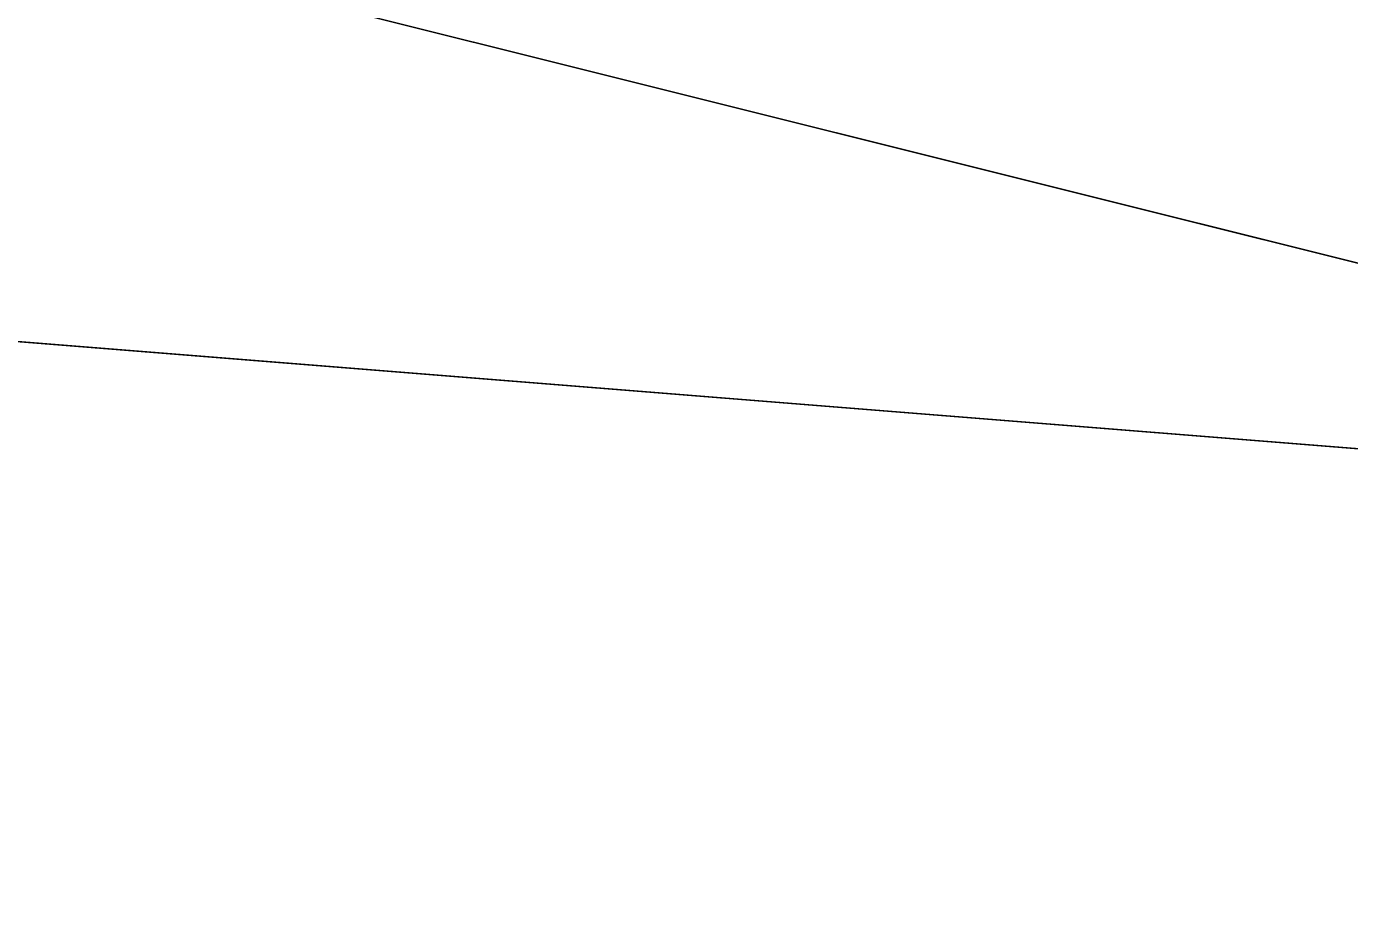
# Model space of a CAD drawing. Extents: x 1131015 to 1136271, y 133453 to 174329.
# Drawn here: x 1132361.209 to 1132365.642, y 158672.737 to 158675.705 of the extents above; entities that cross this region are included whole.
import ezdxf

# ---------------------------------------------------------------- set-up
doc = ezdxf.new("R2010")
doc.units = 0
for name, color, linetype in [('DESIGN - EARTHWORK - Shapes', 7, 'Continuous'), ('DESIGN - TRANSPORTATION - Proposed Layout Patterning', 7, 'Continuous'), ('DESIGN - TYPICAL - Finished Grade and Subgrade', 7, 'Continuous')]:
    doc.layers.add(name, color=color, linetype=linetype)

msp = doc.modelspace()

# ---------------------------------------------------------------- linework, layer by layer
at = {"layer": 'DESIGN - EARTHWORK - Shapes'}
for points in [[(1132332.4556, 158678.2977), (1132340.4556, 158677.6577), (1132348.4556, 158677.0177), (1132352.4556, 158676.6977), (1132356.4556, 158676.3777), (1132358.4556, 158676.2177), (1132361.3841, 158675.9834), (1132369.3252, 158673.9981), (1132373.3841, 158672.9834)], [(1132332.4556, 158678.2977), (1132340.4556, 158677.6577), (1132348.4556, 158677.0177), (1132352.4556, 158676.6977), (1132356.4556, 158676.3777), (1132358.4556, 158676.2177), (1132361.3841, 158675.9834), (1132369.3252, 158673.9981), (1132361.3841, 158674.6334), (1132358.4556, 158674.8677), (1132356.4556, 158675.0277), (1132352.4556, 158675.3477), (1132348.4556, 158675.6677), (1132340.4556, 158676.3077), (1132332.4556, 158676.9477)], [(1132332.4556, 158678.2977), (1132340.4556, 158677.6577), (1132348.4556, 158677.0177), (1132352.4556, 158676.6977), (1132356.4556, 158676.3777), (1132358.4556, 158676.2177), (1132361.3841, 158675.9834), (1132369.3252, 158673.9981), (1132373.3841, 158672.9834)], [(1132332.4556, 158678.2977), (1132340.4556, 158677.6577), (1132348.4556, 158677.0177), (1132352.4556, 158676.6977), (1132356.4556, 158676.3777), (1132358.4556, 158676.2177), (1132361.3841, 158675.9834), (1132369.3252, 158673.9981), (1132361.3841, 158674.6334), (1132358.4556, 158674.8677), (1132356.4556, 158675.0277), (1132352.4556, 158675.3477), (1132348.4556, 158675.6677), (1132340.4556, 158676.3077), (1132332.4556, 158676.9477)], [(1132373.3841, 158672.9834), (1132369.3252, 158673.9981), (1132361.3841, 158675.9834), (1132358.4556, 158676.2177), (1132356.4556, 158676.3777), (1132352.4556, 158676.6977), (1132348.4556, 158677.0177), (1132340.4556, 158677.6577), (1132332.4556, 158678.2977)], [(1132332.4556, 158678.2977), (1132340.4556, 158677.6577), (1132348.4556, 158677.0177), (1132352.4556, 158676.6977), (1132356.4556, 158676.3777), (1132358.4556, 158676.2177), (1132361.3841, 158675.9834), (1132369.3252, 158673.9981), (1132361.3841, 158674.6334), (1132358.4556, 158674.8677), (1132356.4556, 158675.0277), (1132352.4556, 158675.3477), (1132348.4556, 158675.6677), (1132340.4556, 158676.3077), (1132332.4556, 158676.9477)], [(1132332.4556, 158678.2977), (1132340.4556, 158677.6577), (1132348.4556, 158677.0177), (1132352.4556, 158676.6977), (1132356.4556, 158676.3777), (1132358.4556, 158676.2177), (1132361.3841, 158675.9834), (1132369.3252, 158673.9981), (1132373.3841, 158672.9834)], [(1132332.4556, 158678.2977), (1132340.4556, 158677.6577), (1132348.4556, 158677.0177), (1132352.4556, 158676.6977), (1132356.4556, 158676.3777), (1132358.4556, 158676.2177), (1132361.3841, 158675.9834), (1132369.3252, 158673.9981), (1132361.3841, 158674.6334), (1132358.4556, 158674.8677), (1132356.4556, 158675.0277), (1132352.4556, 158675.3477), (1132348.4556, 158675.6677), (1132340.4556, 158676.3077), (1132332.4556, 158676.9477)], [(1132332.4556, 158678.2977), (1132340.4556, 158677.6577), (1132348.4556, 158677.0177), (1132352.4556, 158676.6977), (1132356.4556, 158676.3777), (1132358.4556, 158676.2177), (1132361.3841, 158675.9834), (1132369.3252, 158673.9981), (1132373.3841, 158672.9834)], [(1132332.4556, 158678.2977), (1132340.4556, 158677.6577), (1132348.4556, 158677.0177), (1132352.4556, 158676.6977), (1132356.4556, 158676.3777), (1132358.4556, 158676.2177), (1132361.3841, 158675.9834), (1132369.3252, 158673.9981), (1132361.3841, 158674.6334), (1132358.4556, 158674.8677), (1132356.4556, 158675.0277), (1132352.4556, 158675.3477), (1132348.4556, 158675.6677), (1132340.4556, 158676.3077), (1132332.4556, 158676.9477)], [(1132332.4556, 158678.2977), (1132340.4556, 158677.6577), (1132348.4556, 158677.0177), (1132352.4556, 158676.6977), (1132356.4556, 158676.3777), (1132358.4556, 158676.2177), (1132361.3841, 158675.9834), (1132369.3252, 158673.9981), (1132373.3841, 158672.9834)], [(1132332.4556, 158678.2977), (1132340.4556, 158677.6577), (1132348.4556, 158677.0177), (1132352.4556, 158676.6977), (1132356.4556, 158676.3777), (1132358.4556, 158676.2177), (1132361.3841, 158675.9834), (1132369.3252, 158673.9981), (1132361.3841, 158674.6334), (1132358.4556, 158674.8677), (1132356.4556, 158675.0277), (1132352.4556, 158675.3477), (1132348.4556, 158675.6677), (1132340.4556, 158676.3077), (1132332.4556, 158676.9477)], [(1132332.4556, 158678.2977), (1132340.4556, 158677.6577), (1132348.4556, 158677.0177), (1132352.4556, 158676.6977), (1132356.4556, 158676.3777), (1132358.4556, 158676.2177), (1132361.3841, 158675.9834), (1132369.3252, 158673.9981), (1132373.3841, 158672.9834)], [(1132332.4556, 158678.2977), (1132340.4556, 158677.6577), (1132348.4556, 158677.0177), (1132352.4556, 158676.6977), (1132356.4556, 158676.3777), (1132358.4556, 158676.2177), (1132361.3841, 158675.9834), (1132369.3252, 158673.9981), (1132361.3841, 158674.6334), (1132358.4556, 158674.8677), (1132356.4556, 158675.0277), (1132352.4556, 158675.3477), (1132348.4556, 158675.6677), (1132340.4556, 158676.3077), (1132332.4556, 158676.9477)], [(1132332.4556, 158678.2977), (1132340.4556, 158677.6577), (1132348.4556, 158677.0177), (1132352.4556, 158676.6977), (1132356.4556, 158676.3777), (1132358.4556, 158676.2177), (1132361.3841, 158675.9834), (1132369.3252, 158673.9981), (1132373.3841, 158672.9834)], [(1132332.4556, 158678.2977), (1132340.4556, 158677.6577), (1132348.4556, 158677.0177), (1132352.4556, 158676.6977), (1132356.4556, 158676.3777), (1132358.4556, 158676.2177), (1132361.3841, 158675.9834), (1132369.3252, 158673.9981), (1132361.3841, 158674.6334), (1132358.4556, 158674.8677), (1132356.4556, 158675.0277), (1132352.4556, 158675.3477), (1132348.4556, 158675.6677), (1132340.4556, 158676.3077), (1132332.4556, 158676.9477)], [(1132332.4556, 158678.2977), (1132340.4556, 158677.6577), (1132348.4556, 158677.0177), (1132352.4556, 158676.6977), (1132356.4556, 158676.3777), (1132358.4556, 158676.2177), (1132361.3841, 158675.9834), (1132369.3252, 158673.9981), (1132373.3841, 158672.9834)], [(1132332.4556, 158678.2977), (1132340.4556, 158677.6577), (1132348.4556, 158677.0177), (1132352.4556, 158676.6977), (1132356.4556, 158676.3777), (1132358.4556, 158676.2177), (1132361.3841, 158675.9834), (1132369.3252, 158673.9981), (1132361.3841, 158674.6334), (1132358.4556, 158674.8677), (1132356.4556, 158675.0277), (1132352.4556, 158675.3477), (1132348.4556, 158675.6677), (1132340.4556, 158676.3077), (1132332.4556, 158676.9477)], [(1132332.4556, 158678.2977), (1132340.4556, 158677.6577), (1132348.4556, 158677.0177), (1132352.4556, 158676.6977), (1132356.4556, 158676.3777), (1132358.4556, 158676.2177), (1132361.3841, 158675.9834), (1132369.3252, 158673.9981), (1132373.3841, 158672.9834)], [(1132332.4556, 158678.2977), (1132340.4556, 158677.6577), (1132348.4556, 158677.0177), (1132352.4556, 158676.6977), (1132356.4556, 158676.3777), (1132358.4556, 158676.2177), (1132361.3841, 158675.9834), (1132369.3252, 158673.9981), (1132361.3841, 158674.6334), (1132358.4556, 158674.8677), (1132356.4556, 158675.0277), (1132352.4556, 158675.3477), (1132348.4556, 158675.6677), (1132340.4556, 158676.3077), (1132332.4556, 158676.9477)], [(1132332.4556, 158678.2977), (1132340.4556, 158677.6577), (1132348.4556, 158677.0177), (1132352.4556, 158676.6977), (1132356.4556, 158676.3777), (1132358.4556, 158676.2177), (1132361.3841, 158675.9834), (1132369.3252, 158673.9981), (1132373.3841, 158672.9834)], [(1132332.4556, 158678.2977), (1132340.4556, 158677.6577), (1132348.4556, 158677.0177), (1132352.4556, 158676.6977), (1132356.4556, 158676.3777), (1132358.4556, 158676.2177), (1132361.3841, 158675.9834), (1132369.3252, 158673.9981), (1132361.3841, 158674.6334), (1132358.4556, 158674.8677), (1132356.4556, 158675.0277), (1132352.4556, 158675.3477), (1132348.4556, 158675.6677), (1132340.4556, 158676.3077), (1132332.4556, 158676.9477)], [(1132332.4556, 158678.2977), (1132340.4556, 158677.6577), (1132348.4556, 158677.0177), (1132352.4556, 158676.6977), (1132356.4556, 158676.3777), (1132358.4556, 158676.2177), (1132361.3841, 158675.9834), (1132369.3252, 158673.9981), (1132361.3841, 158674.6334), (1132358.4556, 158674.8677), (1132356.4556, 158675.0277), (1132352.4556, 158675.3477), (1132348.4556, 158675.6677), (1132340.4556, 158676.3077), (1132332.4556, 158676.9477)], [(1132373.3841, 158672.9834), (1132369.3252, 158673.9981), (1132361.3841, 158675.9834), (1132358.4556, 158676.2177), (1132356.4556, 158676.3777), (1132352.4556, 158676.6977), (1132348.4556, 158677.0177), (1132340.4556, 158677.6577), (1132332.4556, 158678.2977)], [(1132332.4556, 158678.2977), (1132340.4556, 158677.6577), (1132348.4556, 158677.0177), (1132352.4556, 158676.6977), (1132356.4556, 158676.3777), (1132358.4556, 158676.2177), (1132361.3841, 158675.9834), (1132369.3252, 158673.9981), (1132373.3841, 158672.9834)], [(1132332.4556, 158678.2977), (1132340.4556, 158677.6577), (1132348.4556, 158677.0177), (1132352.4556, 158676.6977), (1132356.4556, 158676.3777), (1132358.4556, 158676.2177), (1132361.3841, 158675.9834), (1132369.3252, 158673.9981), (1132361.3841, 158674.6334), (1132358.4556, 158674.8677), (1132356.4556, 158675.0277), (1132352.4556, 158675.3477), (1132348.4556, 158675.6677), (1132340.4556, 158676.3077), (1132332.4556, 158676.9477)], [(1132332.4556, 158678.2977), (1132340.4556, 158677.6577), (1132348.4556, 158677.0177), (1132352.4556, 158676.6977), (1132356.4556, 158676.3777), (1132358.4556, 158676.2177), (1132361.3841, 158675.9834), (1132369.3252, 158673.9981), (1132373.3841, 158672.9834)], [(1132332.4556, 158678.2977), (1132340.4556, 158677.6577), (1132348.4556, 158677.0177), (1132352.4556, 158676.6977), (1132356.4556, 158676.3777), (1132358.4556, 158676.2177), (1132361.3841, 158675.9834), (1132369.3252, 158673.9981), (1132361.3841, 158674.6334), (1132358.4556, 158674.8677), (1132356.4556, 158675.0277), (1132352.4556, 158675.3477), (1132348.4556, 158675.6677), (1132340.4556, 158676.3077), (1132332.4556, 158676.9477)], [(1132332.4556, 158678.2977), (1132340.4556, 158677.6577), (1132348.4556, 158677.0177), (1132352.4556, 158676.6977), (1132356.4556, 158676.3777), (1132358.4556, 158676.2177), (1132361.3841, 158675.9834), (1132369.3252, 158673.9981), (1132373.3841, 158672.9834)], [(1132332.4556, 158678.2977), (1132340.4556, 158677.6577), (1132348.4556, 158677.0177), (1132352.4556, 158676.6977), (1132356.4556, 158676.3777), (1132358.4556, 158676.2177), (1132361.3841, 158675.9834), (1132369.3252, 158673.9981), (1132361.3841, 158674.6334), (1132358.4556, 158674.8677), (1132356.4556, 158675.0277), (1132352.4556, 158675.3477), (1132348.4556, 158675.6677), (1132340.4556, 158676.3077), (1132332.4556, 158676.9477)], [(1132332.4556, 158678.2977), (1132340.4556, 158677.6577), (1132348.4556, 158677.0177), (1132352.4556, 158676.6977), (1132356.4556, 158676.3777), (1132358.4556, 158676.2177), (1132361.3841, 158675.9834), (1132369.3252, 158673.9981), (1132373.3841, 158672.9834)], [(1132332.4556, 158678.2977), (1132340.4556, 158677.6577), (1132348.4556, 158677.0177), (1132352.4556, 158676.6977), (1132356.4556, 158676.3777), (1132358.4556, 158676.2177), (1132361.3841, 158675.9834), (1132369.3252, 158673.9981), (1132361.3841, 158674.6334), (1132358.4556, 158674.8677), (1132356.4556, 158675.0277), (1132352.4556, 158675.3477), (1132348.4556, 158675.6677), (1132340.4556, 158676.3077), (1132332.4556, 158676.9477)], [(1132332.4556, 158678.2977), (1132340.4556, 158677.6577), (1132348.4556, 158677.0177), (1132352.4556, 158676.6977), (1132356.4556, 158676.3777), (1132358.4556, 158676.2177), (1132361.3841, 158675.9834), (1132369.3252, 158673.9981), (1132373.3841, 158672.9834)], [(1132332.4556, 158678.2977), (1132340.4556, 158677.6577), (1132348.4556, 158677.0177), (1132352.4556, 158676.6977), (1132356.4556, 158676.3777), (1132358.4556, 158676.2177), (1132361.3841, 158675.9834), (1132369.3252, 158673.9981), (1132361.3841, 158674.6334), (1132358.4556, 158674.8677), (1132356.4556, 158675.0277), (1132352.4556, 158675.3477), (1132348.4556, 158675.6677), (1132340.4556, 158676.3077), (1132332.4556, 158676.9477)], [(1132373.3841, 158672.9834), (1132369.3252, 158673.9981), (1132361.3841, 158675.9834), (1132358.4556, 158676.2177), (1132356.4556, 158676.3777), (1132352.4556, 158676.6977), (1132348.4556, 158677.0177), (1132340.4556, 158677.6577), (1132332.4556, 158678.2977)], [(1132332.4556, 158676.9477), (1132340.4556, 158676.3077), (1132348.4556, 158675.6677), (1132352.4556, 158675.3477), (1132356.4556, 158675.0277), (1132358.4556, 158674.8677), (1132361.3841, 158674.6334), (1132369.3252, 158673.9981), (1132361.3841, 158675.9834), (1132358.4556, 158676.2177), (1132356.4556, 158676.3777), (1132352.4556, 158676.6977), (1132348.4556, 158677.0177), (1132340.4556, 158677.6577), (1132332.4556, 158678.2977)]]:
    msp.add_lwpolyline(points, dxfattribs=at)
msp.add_lwpolyline([(1132356.4556, 158675.0277), (1132358.4556, 158674.8677), (1132361.3841, 158674.6334), (1132369.3252, 158673.9981), (1132373.3841, 158672.9834), (1132369.3988, 158668.9981), (1132315.016, 158668.9981), (1132315.016, 158674.9599), (1132315.016, 158676.8178), (1132316.3306, 158677.1464), (1132322.4556, 158677.2077), (1132324.4556, 158677.2277), (1132328.4556, 158677.2677), (1132332.4556, 158676.9477), (1132340.4556, 158676.3077), (1132348.4556, 158675.6677), (1132352.4556, 158675.3477)], close=True, dxfattribs=at)
at = {"layer": 'DESIGN - TRANSPORTATION - Proposed Layout Patterning'}
msp.add_lwpolyline([(1132315.016, 158668.9981), (1132315.016, 158676.8178), (1132316.3306, 158677.1464), (1132328.4556, 158677.2677), (1132369.3252, 158673.9981), (1132373.3841, 158672.9834), (1132369.3988, 158668.9981)], close=True, dxfattribs=at)
at = {"layer": 'DESIGN - TYPICAL - Finished Grade and Subgrade'}
for p, q in [((1132361.3841, 158675.9834), (1132369.3252, 158673.9981)), ((1132358.4556, 158674.8677), (1132361.3841, 158674.6334)), ((1132361.3841, 158674.6334), (1132369.3252, 158673.9981))]:
    msp.add_line(p, q, dxfattribs=at)

doc.saveas('drawing.dxf')
